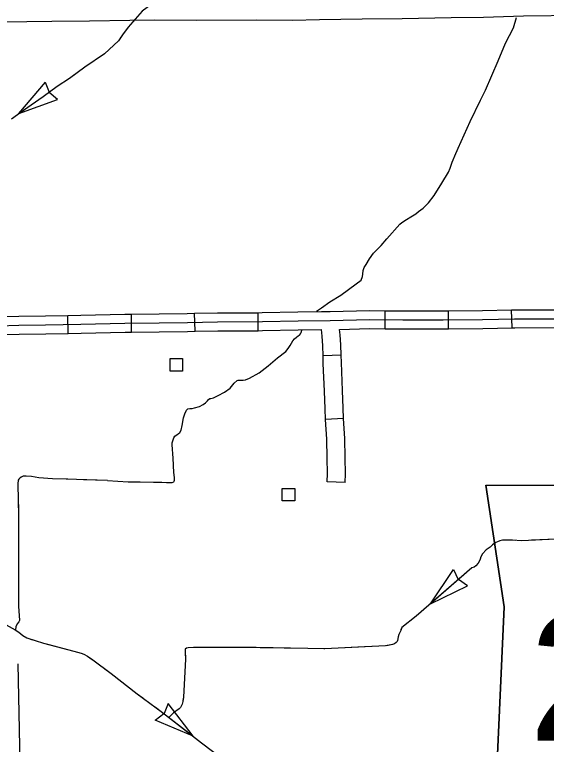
# Model space of a CAD drawing. Extents: x 1084508 to 1142749, y 1057638 to 1093403.
# Drawn here: x 1119631 to 1121021, y 1063081 to 1064991 of the extents above; entities that cross this region are included whole.
import ezdxf

# ---------------------------------------------------------------- set-up
doc = ezdxf.new("R2010")
doc.units = 0
for name, color, linetype in [('Level 10', 7, 'Continuous'), ('Level 21', 7, 'Continuous'), ('Level 32', 7, 'Continuous'), ('Level 35', 7, 'Continuous'), ('Level 43', 7, 'Continuous'), ('Level 5', 7, 'Continuous'), ('Level 56', 7, 'Continuous')]:
    doc.layers.add(name, color=color, linetype=linetype)

msp = doc.modelspace()

# ---------------------------------------------------------------- linework, layer by layer
at = {"layer": 'Level 10'}
msp.add_lwpolyline([(1119597.6, 1064972), (1119728.3, 1064974.1), (1119827.1, 1064974.3), (1119932.5, 1064976.3), (1119997.7, 1064977.1), (1120106.4, 1064976.8), (1120263.7, 1064977.1), (1120357.1, 1064976.8), (1120427.6, 1064978.5), (1120539.7, 1064980), (1120644.2, 1064981.1), (1120772.1, 1064983.1), (1120856.2, 1064984.7), (1120960.9, 1064988.1), (1121106.6, 1064989.8), (1121176.1, 1064990.1)], dxfattribs=at)
at = {"layer": 'Level 21'}
for p, q in [((1120862.6, 1063759.8), (1120910.4, 1063441.2)), ((1120910.4, 1063441.2), (1120862.6, 1063759.8)), ((1120910.4, 1063441.2), (1120889.2, 1062958)), ((1120889.2, 1062958), (1120910.4, 1063441.2))]:
    msp.add_line(p, q, dxfattribs=at)
msp.add_lwpolyline([(1120862.6, 1063759.8), (1121817.7, 1063759.4)], dxfattribs=at)
msp.add_lwpolyline([(1120862.6, 1063759.8), (1121817.7, 1063759.4)], dxfattribs=at)
at = {"layer": 'Level 32'}
for p, q in [((1119771.2, 1064156.9), (1119770.3, 1064204)), ((1119936.7, 1064160.2), (1119936.2, 1064207.3)), ((1120102.6, 1064162.3), (1120101.7, 1064209.4)), ((1120268, 1064164), (1120267.7, 1064211.1)), ((1120599.2, 1064169.1), (1120599.4, 1064216.2)), ((1120765.2, 1064169.1), (1120764.9, 1064216.2)), ((1120931.2, 1064171.2), (1120930.2, 1064218.3)), ((1120484.4, 1064099.6), (1120437.4, 1064098)), ((1120491.1, 1063934.5), (1120444.1, 1063932)), ((1120495.2, 1063767), (1120448.1, 1063768.2))]:
    msp.add_line(p, q, dxfattribs=at)
for points in [[(1119604.3, 1064200.8), (1119641.9, 1064201.9), (1119711.5, 1064202.9), (1119770.3, 1064204)], [(1119770.3, 1064204), (1119803.8, 1064204.6), (1119919.2, 1064207.1), (1119936.2, 1064207.3)], [(1119936.2, 1064207.3), (1120008.6, 1064208), (1120082.5, 1064209), (1120101.7, 1064209.4)], [(1120101.7, 1064209.4), (1120161.4, 1064210.4), (1120267.7, 1064211.1)], [(1120267.7, 1064211.1), (1120278.3, 1064211.2), (1120371.6, 1064213.3), (1120433.4, 1064213.8)], [(1120433.4, 1064213.8), (1120455.5, 1064214), (1120558.4, 1064216.4), (1120599.4, 1064216.2)], [(1120599.4, 1064216.2), (1120645.4, 1064215.9), (1120751.3, 1064216.1), (1120764.9, 1064216.2)], [(1120764.9, 1064216.2), (1120853.9, 1064216.7), (1120930.2, 1064218.3)], [(1120930.2, 1064218.3), (1120937.5, 1064218.4), (1121045, 1064218.9), (1121096.2, 1064219.4)], [(1119588.2, 1064176.7), (1119642.4, 1064178.4), (1119711.9, 1064179.3), (1119804.3, 1064181), (1119919.6, 1064183.6), (1120008.9, 1064184.5), (1120082.9, 1064185.5), (1120161.7, 1064186.9), (1120278.6, 1064187.6), (1120372, 1064189.8), (1120455.9, 1064190.5), (1120558.6, 1064192.9), (1120645.4, 1064192.4), (1120751.4, 1064192.6), (1120854.2, 1064193.2), (1120937.8, 1064194.9), (1121045.2, 1064195.4)], [(1120268, 1064164), (1120279, 1064164.1), (1120372.3, 1064166.2), (1120433.5, 1064166.8)], [(1120437.4, 1064098), (1120436.5, 1064124.2), (1120434.6, 1064150), (1120433.5, 1064166.8)], [(1120480.6, 1064167.5), (1120558.8, 1064169.3), (1120599.2, 1064169.1)], [(1120484.4, 1064099.6), (1120483.5, 1064126.7), (1120481.6, 1064153.3), (1120480.6, 1064167.5)], [(1120599.2, 1064169.1), (1120645.4, 1064168.8), (1120751.5, 1064169), (1120765.2, 1064169.1)], [(1120765.2, 1064169.1), (1120854.5, 1064169.7), (1120931.2, 1064171.2)], [(1120931.2, 1064171.2), (1120938.1, 1064171.4), (1121045.3, 1064171.9), (1121096.6, 1064172.3)], [(1119605.8, 1064153.7), (1119642.9, 1064154.8), (1119712.3, 1064155.8), (1119771.2, 1064156.9)], [(1119771.2, 1064156.9), (1119804.7, 1064157.5), (1119920, 1064160), (1119936.7, 1064160.2)], [(1119936.7, 1064160.2), (1120009.1, 1064160.9), (1120083.2, 1064161.9), (1120102.6, 1064162.3)], [(1120102.6, 1064162.3), (1120162, 1064163.3), (1120268, 1064164)], [(1120444.1, 1063932), (1120442.6, 1063959.2), (1120441.3, 1064006), (1120438, 1064078.5), (1120437.4, 1064098)], [(1120491.1, 1063934.5), (1120489.7, 1063961.2), (1120488.3, 1064007.7), (1120485.1, 1064080.4), (1120484.4, 1064099.6)], [(1120448.1, 1063768.2), (1120448.7, 1063789.9), (1120448.1, 1063830.4), (1120446.8, 1063880.4), (1120444.1, 1063932)], [(1120495.2, 1063767), (1120495.8, 1063789.6), (1120495.2, 1063831.3), (1120493.9, 1063882.2), (1120491.1, 1063934.5)]]:
    msp.add_lwpolyline(points, dxfattribs=at)
at = {"layer": 'Level 35'}
for points in [[(1120777.5, 1064611.1), (1120782, 1064621.3), (1120790.5, 1064641.9), (1120821.5, 1064711.4), (1120848.9, 1064767), (1120861.9, 1064793), (1120895.2, 1064870.4), (1120914.1, 1064916.5), (1120934.7, 1064956.8), (1120942.9, 1064983.8)], [(1120420.1, 1064215.3), (1120420.4, 1064215.4), (1120433.1, 1064223.6), (1120454.8, 1064239.4), (1120483.6, 1064257.2), (1120523.7, 1064286.3), (1120537, 1064296.2), (1120540.3, 1064305.5), (1120541.2, 1064312), (1120542, 1064321.4), (1120544.9, 1064329.3), (1120550.2, 1064337.5), (1120558.4, 1064352.4), (1120568.9, 1064366.8), (1120588.9, 1064386.6), (1120603.6, 1064404.7), (1120638.3, 1064442.5), (1120643.1, 1064446.8), (1120655.8, 1064454.9), (1120666.3, 1064462), (1120679.5, 1064469.6), (1120686.6, 1064475.6), (1120698.7, 1064484.9), (1120712.8, 1064498.7), (1120727.5, 1064517.7), (1120748.1, 1064549.8), (1120764.8, 1064578.7), (1120769.3, 1064589.1), (1120771.8, 1064596.7), (1120774.4, 1064605.2), (1120777.5, 1064611.1)], [(1119873.6, 1063771.6), (1119927.9, 1063768.4), (1119959.5, 1063768.8), (1119993.9, 1063767.9), (1120015.8, 1063767.4), (1120027.9, 1063767), (1120033, 1063767), (1120036.7, 1063767), (1120040, 1063767), (1120043.2, 1063767), (1120046.9, 1063768.4), (1120048.3, 1063770.2), (1120049.3, 1063773), (1120048.8, 1063780), (1120046.9, 1063792.5), (1120045.1, 1063830.7), (1120042.7, 1063865.5), (1120042.7, 1063870.2), (1120045.1, 1063878.6), (1120047.4, 1063883.2), (1120049.7, 1063888.3), (1120056.2, 1063892), (1120059, 1063894.4), (1120062.7, 1063897.6), (1120066, 1063903.7), (1120068.8, 1063915.8), (1120072.5, 1063936.2), (1120076.2, 1063946.5), (1120080.4, 1063955.8), (1120084.1, 1063959.5), (1120089.2, 1063960.4), (1120094.8, 1063960.4), (1120101.3, 1063961.8), (1120114.3, 1063966), (1120123.6, 1063970.6), (1120130.4, 1063974.8), (1120135.2, 1063980.7), (1120137.8, 1063983.8), (1120141.4, 1063986.4), (1120144.2, 1063986.7), (1120151, 1063988.4), (1120163.2, 1063994), (1120180.1, 1064003.3), (1120194.2, 1064013.8), (1120205.2, 1064026.5), (1120213.1, 1064033.3), (1120215.1, 1064034.1), (1120218.5, 1064034.1), (1120222.7, 1064034.1), (1120228.7, 1064034.1), (1120234.3, 1064035.5), (1120245.3, 1064040), (1120270.2, 1064053.9), (1120294.2, 1064072.2), (1120318.4, 1064092.9), (1120339.6, 1064109.8), (1120346.4, 1064117.7), (1120351.5, 1064125.3), (1120358.2, 1064137.8), (1120362.5, 1064142.3), (1120367.6, 1064147.4), (1120372.1, 1064150.5), (1120375.8, 1064152.5), (1120378, 1064155.6), (1120379.7, 1064159.5), (1120382, 1064165.5)]]:
    msp.add_lwpolyline(points, dxfattribs=at)
at = {"layer": 'Level 43'}
for p, q in [((1119642.2, 1064731.9), (1119711.6, 1064814.3)), ((1119710.9, 1064814.4), (1119721.2, 1064787.7)), ((1119743.6, 1064769.3), (1119721.4, 1064787.4)), ((1119642.2, 1064731.9), (1119743.5, 1064768.6)), ((1120717.9, 1063449.5), (1120778.3, 1063538.7)), ((1120778.3, 1063538.7), (1120790.8, 1063512.9)), ((1120717.9, 1063449.5), (1120814.8, 1063496.6)), ((1120814.8, 1063496.6), (1120791.1, 1063512.6)), ((1120032.8, 1063188.8), (1120021.6, 1063162.4)), ((1120097.7, 1063102.9), (1120032.8, 1063188.8)), ((1119998.5, 1063144.9), (1120021.4, 1063162.1)), ((1120097.7, 1063102.9), (1119998.5, 1063144.9))]:
    msp.add_line(p, q, dxfattribs=at)
for points in [[(1120341.8, 1065277.6), (1119964.6, 1064999.7), (1119928.1, 1064958.1)], [(1119941.9, 1064973.9), (1119928.1, 1064958.1), (1119913.2, 1064938), (1119907.4, 1064929.3)], [(1119928.1, 1064958.1), (1119913.2, 1064938), (1119902.9, 1064922.6), (1119866, 1064888.3), (1119814.6, 1064853.1), (1119774.3, 1064824), (1119742.6, 1064803), (1119705.3, 1064775.9), (1119654.3, 1064740.4), (1119622.6, 1064717.2)], [(1119878.5, 1064899.9), (1119866, 1064888.3), (1119814.6, 1064853.1), (1119778.1, 1064826.7)], [(1119743.7, 1064803.7), (1119742.6, 1064803), (1119705.3, 1064775.9), (1119654.3, 1064740.4), (1119642.4, 1064731.7)], [(1119873.6, 1063771.6), (1119765.6, 1063775.6), (1119730.3, 1063776.3), (1119694.2, 1063779.4), (1119675.2, 1063782.6), (1119661.2, 1063783.7), (1119653.8, 1063783.3), (1119648, 1063780.6), (1119645.3, 1063778.7), (1119642.1, 1063775.6), (1119640.6, 1063772.5), (1119639.8, 1063763.5), (1119641, 1063678.4), (1119641, 1063561.1), (1119641.4, 1063443.4), (1119643.7, 1063406.1), (1119642.1, 1063402.2), (1119637.9, 1063396.8), (1119634, 1063389), (1119633.2, 1063381.7)], [(1119770, 1063775.4), (1119765.6, 1063775.6), (1119730.3, 1063776.3), (1119694.2, 1063779.4), (1119675.2, 1063782.6), (1119661.2, 1063783.7), (1119653.8, 1063783.3), (1119648, 1063780.6), (1119647, 1063779.9)], [(1119873.6, 1063771.6), (1119811.4, 1063773.9)], [(1119640.1, 1063741.1), (1119641, 1063678.4), (1119641, 1063616.8)], [(1121104.4, 1063631.7), (1121046.8, 1063618.4), (1120981.7, 1063615.6)], [(1121046.8, 1063618.4), (1120955.7, 1063614.4), (1120932.4, 1063615.8), (1120914.1, 1063616.3), (1120906.6, 1063616.1), (1120899.2, 1063614.2), (1120892.9, 1063611.6), (1120888.5, 1063609.6), (1120880.1, 1063603.3), (1120874.1, 1063597.9), (1120863.9, 1063590.3), (1120853.9, 1063580), (1120849.4, 1063572.6), (1120847.6, 1063566.1), (1120842.9, 1063555.4), (1120836.9, 1063548.9), (1120832, 1063545.6), (1120826.4, 1063543.5), (1120680.9, 1063417.4), (1120642.8, 1063387.4), (1120640.2, 1063379.3), (1120635.5, 1063369.4), (1120633.8, 1063362.6), (1120631.6, 1063353.6), (1120630.8, 1063351), (1120628.6, 1063348), (1120624.3, 1063344.6), (1120619.2, 1063342.5), (1120600.8, 1063339), (1120441.5, 1063331.7), (1120262.6, 1063334.7), (1120201.8, 1063335.2), (1120099, 1063335.2), (1120084.5, 1063334.3), (1120080.2, 1063333.5), (1120077.2, 1063330.5), (1120076.8, 1063327.5), (1120077.6, 1063304.3), (1120072.1, 1063205), (1120070.8, 1063193.4), (1120068.6, 1063187), (1120064.8, 1063178.4), (1120060.9, 1063174.6), (1120046.8, 1063163.8), (1120035.2, 1063152.7)], [(1120940.3, 1063615.4), (1120932.4, 1063615.8), (1120914.1, 1063616.3), (1120906.6, 1063616.1), (1120899.2, 1063614.2), (1120892.9, 1063611.6), (1120888.5, 1063609.6), (1120880.1, 1063603.3), (1120874.1, 1063597.9), (1120863.9, 1063590.3), (1120853.9, 1063580), (1120849.4, 1063572.6), (1120847.6, 1063566.1), (1120843.5, 1063556.7)], [(1119641, 1063575.4), (1119641, 1063561.1), (1119641.3, 1063451.1)], [(1120811.9, 1063530.9), (1120717.9, 1063449.5)], [(1120686.6, 1063422.4), (1120680.9, 1063417.4), (1120642.8, 1063387.4), (1120640.9, 1063381.6)], [(1119568.3, 1063413.3), (1119570.7, 1063412.2), (1119609.1, 1063394.2), (1119632.6, 1063380.9), (1119641.9, 1063375), (1119652.5, 1063366.3), (1119662.7, 1063360.4), (1119677.7, 1063355.5)], [(1119643.5, 1063409.7), (1119643.7, 1063406.1), (1119642.1, 1063402.2), (1119637.9, 1063396.8), (1119634, 1063389), (1119633.2, 1063381.7)], [(1119609.1, 1063394.2), (1119632.6, 1063380.9), (1119641.9, 1063375), (1119652.5, 1063366.3), (1119662.7, 1063360.4), (1119706.4, 1063346.2), (1119786, 1063325.7), (1119805.4, 1063320.2), (1119812.4, 1063317.4), (1119821.9, 1063312.2), (1119835.5, 1063302.8), (1119883.5, 1063267), (1119951.3, 1063214.2), (1120017.7, 1063165.2), (1120119.9, 1063085.6), (1120173.6, 1063044.6)], [(1120640.9, 1063381.6), (1120640.2, 1063379.3), (1120635.5, 1063369.4), (1120633.8, 1063362.6), (1120631.6, 1063353.6), (1120630.8, 1063351), (1120628.6, 1063348), (1120624.3, 1063344.6), (1120619.2, 1063342.5), (1120604.4, 1063339.7)], [(1119717.3, 1063343.4), (1119786, 1063325.7), (1119805.4, 1063320.2), (1119812.4, 1063317.4), (1119821.9, 1063312.2), (1119834.1, 1063303.8)], [(1120231.8, 1063335), (1120201.8, 1063335.2), (1120107.5, 1063335.2)], [(1120397.5, 1063332.5), (1120273.2, 1063334.6)], [(1120563.1, 1063337.3), (1120441.5, 1063331.7), (1120438.9, 1063331.8)], [(1120077, 1063320.7), (1120077.6, 1063304.3), (1120072.1, 1063205), (1120071.1, 1063196.6)], [(1119867.3, 1063279), (1119883.5, 1063267), (1119951.3, 1063214.2), (1119966, 1063203.4)], [(1119999.3, 1063178.8), (1120017.7, 1063165.2), (1120097.7, 1063102.9)], [(1120047.7, 1063164.6), (1120046.8, 1063163.8), (1120035.2, 1063152.7)]]:
    msp.add_lwpolyline(points, dxfattribs=at)
at = {"layer": 'Level 5'}
msp.add_lwpolyline([(1119639.8, 1063292), (1119650, 1062775)], dxfattribs=at)
at = {"layer": 'Level 56'}
for points in [[(1120037.5, 1064058.4), (1120037.5, 1064091.1), (1120070.3, 1064091.1), (1120070.3, 1064058.4)], [(1120330.4, 1063718.6), (1120330.4, 1063751.3), (1120363.1, 1063751.3), (1120363.1, 1063718.6)]]:
    msp.add_lwpolyline(points, close=True, dxfattribs=at)

# ---------------------------------------------------------------- texts
at = {"layer": 'Level 21'}
msp.add_text('238', height=331.46, dxfattribs=at).set_placement((1120976.2, 1063091.3))

doc.saveas('drawing.dxf')
